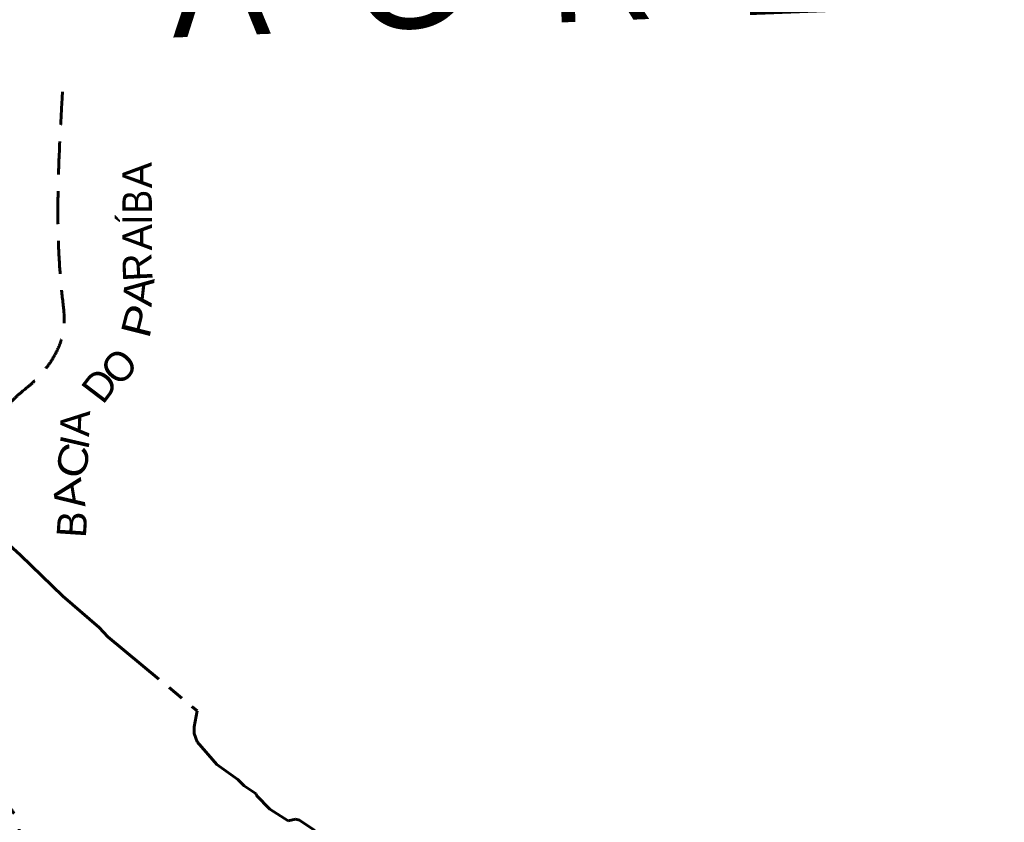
# Model space of a CAD drawing. Extents: x 553962 to 842807, y 8883888 to 9032388.
# Drawn here: x 753949 to 767338, y 8969828 to 8980741 of the extents above; entities that cross this region are included whole.
import ezdxf
from ezdxf.enums import TextEntityAlignment as Align

# ---------------------------------------------------------------- set-up
doc = ezdxf.new("R2010")
doc.units = 0
doc.header["$LTSCALE"] = 150
doc.linetypes.add('LONG_DASH_SHORT_DASH', pattern=[9.9, 6, -1.2, 1.5, -1.2])
doc.linetypes.add('MEDIUM_DASHED', pattern=[4.5, 3, -1.5])
for name, color, linetype, lineweight in [('10', 7, 'MEDIUM_DASHED', 60), ('24', 7, 'Continuous', 25), ('7', 7, 'LONG_DASH_SHORT_DASH', 60)]:
    doc.layers.add(name, color=color, linetype=linetype, lineweight=lineweight)
doc.layers.add('55', color=7, linetype='Continuous')

msp = doc.modelspace()

# ---------------------------------------------------------------- linework, layer by layer
at = {"layer": '10'}
msp.add_spline([(753353.8, 8967411.3), (753402.1, 8967459.7), (753447.5, 8967537.9), (753569.9, 8968137.4), (753569.9, 8968618.2), (753685.3, 8969252.9), (753896.8, 8969522.2), (753935.3, 8969791.5), (753646.8, 8970214.6), (753242.9, 8970791.6), (753050.6, 8971291.7), (752896.7, 8971618.7), (753127.5, 8972484.2), (753300.6, 8973080.5), (753550.6, 8973484.4), (753646.8, 8973869.1), (753589.1, 8974215.3), (753589.1, 8974484.5), (753704.5, 8974811.5), (753723.7, 8975177), (753762.2, 8975427), (754089.2, 8975773.2), (754377.7, 8976100.2), (754550.8, 8976561.8), (754531.6, 8976946.5), (754538.8, 8979865.5)], degree=3, dxfattribs=at)
at = {"layer": '24'}
msp.add_spline([(771983.6, 8980431.6), (771458.1, 8980369.7), (771148.9, 8980648.1), (771087.1, 8980988.4), (770932.5, 8981297.7), (770808.9, 8981638), (770345.2, 8981761.8), (770005.1, 8981885.5), (769819.6, 8982071.1), (769634.1, 8981854.6), (769479.5, 8982009.2), (769015.8, 8982318.6), (768923.1, 8982689.8), (768706.7, 8982937.2), (768593.5, 8983157.4), (768713.2, 8983415.3), (768842, 8983516.6), (768842, 8983590.2), (768630.3, 8983700.8), (768289.8, 8983940.2), (768207, 8984262.5), (768022.9, 8984465.2), (767700.8, 8984557.2), (767590.3, 8984640.1), (767553.5, 8985036.1), (767599.5, 8985266.4), (767599.5, 8985422.9), (767461.5, 8985607.1), (767314.2, 8985634.8), (767268.2, 8985533.4), (767139.4, 8985496.6), (766918.5, 8985616.3), (766789.6, 8985818.9), (766559.5, 8985957.1), (766219, 8986297.8), (765850.9, 8986500.4), (765363.1, 8986924.1), (764801.7, 8987504.3), (764663.6, 8987624), (764378.3, 8988066), (764295.5, 8988259.4), (764221.8, 8988296.3), (764083.8, 8988204.2), (763982.5, 8988268.6), (763669.6, 8988664.7), (763586.8, 8988683.1), (763540.8, 8988848.8), (763605.2, 8988913.3), (763665, 8988922.5), (763720.2, 8989088.3), (763554.6, 8989254.1), (763480.9, 8989475.1), (763628.2, 8989677.7), (763977.9, 8989935.6), (764143.6, 8990101.3), (764125.2, 8990285.5), (763849.1, 8990377.6), (763793.9, 8990525), (763591.4, 8990617.1), (763480.9, 8990635.5), (763260.1, 8990525), (763094.4, 8990525), (762965.5, 8990635.5), (762818.3, 8990856.5), (762781.5, 8990930.2), (762652.6, 8990967), (762450.1, 8991169.6), (762082, 8991335.4), (761916.3, 8991464.3), (761750.7, 8991464.3), (761640.2, 8991261.7), (761456.2, 8991059.1), (761382.5, 8990967), (761290.5, 8990948.6), (761198.5, 8991059.1), (761143.2, 8991298.6), (760867.1, 8991464.3), (760738.3, 8991666.9), (760499, 8991795.9), (760351.7, 8992035.3), (760094, 8992495.8), (759854.7, 8992403.7), (759652.3, 8992256.3), (759394.6, 8992477.3), (758971.2, 8992643.1), (758731.9, 8992753.6), (758639.9, 8993048.3), (758566.2, 8993324.6), (758695.1, 8993508.8), (758916, 8993453.6), (758879.2, 8993619.3)], degree=3, dxfattribs=at)
at = {"layer": '7'}
msp.add_lwpolyline([(753583.6, 8973799.8), (753961.2, 8973460.6), (754538, 8972903.3), (755030, 8972474.8), (755147.7, 8972349.6), (756362.8, 8971344), (756320.3, 8971125.1), (756323.8, 8971036.6), (756361.2, 8970920.9), (756631.5, 8970616), (756915, 8970410.1), (757002.6, 8970325.1), (757165.2, 8970215.8), (757167.7, 8970190.1), (757348.9, 8970005.6), (757600.5, 8969846.9), (757701.3, 8969872.7), (757754.8, 8969855.7), (757962.9, 8969718.5)], dxfattribs=at)

# ---------------------------------------------------------------- texts
at = {"layer": '10'}
for s, rotation, p in [('A', 90.036, (755746.3, 8978627.4)), ('A', 90.036, (755746.8, 8977783.2)), ('R', 92.943, (755748.6, 8977384.2)), ('O', 47.713, (755448.4, 8975892)), ('D', 52.701, (755198, 8975649.5)), ('A', 87.425, (754900.6, 8975243.2)), ('I', 77.053, (754893.2, 8974952.8)), ('B', 86.239, (754860, 8973866))]:
    msp.add_text(s, height=400, rotation=rotation, dxfattribs=at).set_placement(p, align=Align.CENTER)
for s, rotation, width, p in [('B', 90.036, 0.9, (755746.5, 8978265.8)), ('Í', 90.036, 0.85, (755746.7, 8978022)), ('A', 83.512, 1.1, (755762.6, 8977022)), ('P', 75.752, 1.2, (755758.5, 8976597.7)), ('C', 75.108, 1.2, (754866.1, 8974693.7)), ('A', 99.428, 1.15, (754812.1, 8974324.5))]:
    msp.add_text(s, height=400, rotation=rotation, dxfattribs=dict(at, width=width)).set_placement(p, align=Align.CENTER)
at = {"layer": '55'}
msp.add_text('A  G  R  E  S  T  E', height=1500, rotation=2.229, dxfattribs=at).set_placement((756032.3, 8980498.3))

doc.saveas('drawing.dxf')
